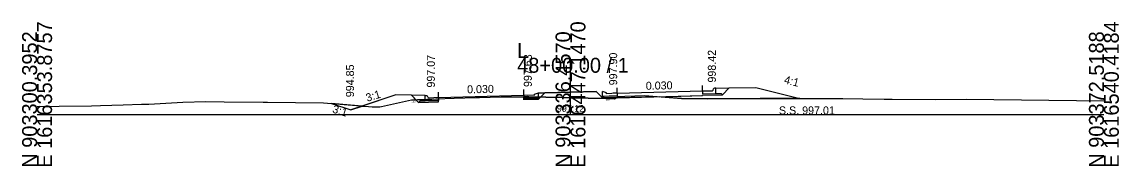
# Model space of a CAD drawing. Extents: x 1009 to 7438, y -1586 to 7964.
# Drawn here: x 4032.1 to 4237.7, y 5914 to 5941.1 of the extents above; entities that cross this region are included whole.
import ezdxf

# ---------------------------------------------------------------- set-up
doc = ezdxf.new("R2010")
doc.units = 0
for name, color, linetype in [('Exist Cross Section Cell', 7, 'Continuous'), ('Exist XS Center Line Elevation Label', 7, 'Continuous'), ('Exist XS Ground Line', 7, 'Continuous'), ('Prop XS Dump Level', 7, 'Continuous'), ('Prop XS Earthwork Shape', 7, 'Continuous'), ('Prop XS EOT Tick Mark', 7, 'Continuous'), ('Prop XS Finish Grade', 7, 'Continuous'), ('Prop XS Finish Grade CurbGutter', 7, 'Continuous'), ('Prop XS Finish Grade Earthwork', 7, 'Continuous'), ('Prop XS Finish Grade Pavement', 7, 'Continuous'), ('Prop XS Hydro Elevations', 7, 'Continuous'), ('Prop XS Pvmt Edge Slope', 7, 'Continuous'), ('Prop XS SE Text', 7, 'Continuous'), ('Prop XS Side Slope Text', 7, 'Continuous'), ('Prop XS SS Elevation Text', 7, 'Continuous'), ('Prop XS Subgrade CurbGutter', 7, 'Continuous'), ('Prop XS Subgrade Earthwork', 7, 'Continuous')]:
    doc.layers.add(name, color=color, linetype=linetype)

msp = doc.modelspace()

# ---------------------------------------------------------------- linework, layer by layer
at = {"layer": 'Exist Cross Section Cell'}
for p, q in [((4134.89, 5923.73), (4134.89, 5934.36)), ((4034.89, 5923.73), (4134.89, 5923.73)), ((4134.89, 5923.73), (4234.89, 5923.73))]:
    msp.add_line(p, q, dxfattribs=at)
at = {"layer": 'Exist XS Ground Line'}
for p, q in [((4054.49, 5925.67), (4055.82, 5925.69)), ((4055.82, 5925.69), (4062.23, 5926.02)), ((4062.23, 5926.02), (4066.55, 5926.19)), ((4066.55, 5926.19), (4069.96, 5926.13)), ((4069.96, 5926.13), (4077.27, 5926.06)), ((4077.27, 5926.06), (4078.08, 5926.06)), ((4078.08, 5926.06), (4088.56, 5925.9)), ((4088.56, 5925.9), (4096.31, 5925.26)), ((4099.45, 5925.23), (4105.06, 5926.45)), ((4105.06, 5926.45), (4105.51, 5926.47)), ((4105.51, 5926.47), (4106.2, 5926.51)), ((4106.2, 5926.51), (4113.11, 5926.76)), ((4113.11, 5926.76), (4117.14, 5926.89)), ((4117.14, 5926.89), (4117.85, 5926.91)), ((4117.85, 5926.91), (4121.84, 5927.04)), ((4121.84, 5927.04), (4126.39, 5927.03)), ((4126.39, 5927.03), (4127.11, 5927.02)), ((4127.11, 5927.02), (4130.26, 5926.96)), ((4130.26, 5926.96), (4133.33, 5926.89)), ((4133.33, 5926.89), (4134.89, 5926.85)), ((4134.89, 5926.85), (4141.52, 5926.71)), ((4141.52, 5926.71), (4143.16, 5926.64)), ((4143.16, 5926.64), (4143.89, 5927.1)), ((4143.89, 5927.1), (4145.1, 5927.15)), ((4145.1, 5927.15), (4148.81, 5927.27)), ((4148.81, 5927.27), (4155.7, 5926.72)), ((4155.7, 5926.72), (4160.55, 5926.64)), ((4160.55, 5926.64), (4170.48, 5926.72)), ((4170.48, 5926.72), (4173.76, 5926.72)), ((4173.76, 5926.72), (4178.21, 5926.74)), ((4178.21, 5926.74), (4184.49, 5926.73)), ((4184.49, 5926.73), (4185.94, 5926.71)), ((4185.94, 5926.71), (4189.71, 5926.66)), ((4189.71, 5926.66), (4193.68, 5926.6)), ((4193.68, 5926.6), (4195.21, 5926.59)), ((4195.21, 5926.59), (4203.37, 5926.54)), ((4203.37, 5926.54), (4209.14, 5926.57)), ((4209.14, 5926.57), (4234.89, 5926.28)), ((4034.89, 5925.24), (4039.03, 5925.3)), ((4039.03, 5925.3), (4045.1, 5925.32)), ((4045.1, 5925.32), (4046.76, 5925.38)), ((4046.76, 5925.38), (4051.05, 5925.51)), ((4051.05, 5925.51), (4054.49, 5925.67)), ((4096.31, 5925.26), (4097.71, 5925.15)), ((4097.71, 5925.15), (4099.13, 5925.16)), ((4099.13, 5925.16), (4099.45, 5925.23))]:
    msp.add_line(p, q, dxfattribs=at)
at = {"layer": 'Prop XS Dump Level'}
for p, q in [((4143.64, 5927.75), (4159.64, 5928.18)), ((4143.64, 5927.75), (4159.64, 5928.18)), ((4110.15, 5926.9), (4126.14, 5927.34)), ((4110.15, 5926.9), (4126.14, 5927.34))]:
    msp.add_line(p, q, dxfattribs=at)
at = {"layer": 'Prop XS Earthwork Shape'}
for points in [[(4129.24, 5926.98), (4130.07, 5927.8), (4139.73, 5928.02), (4140.89, 5926.86), (4143.6, 5926.92), (4143.16, 5926.64), (4141.52, 5926.71), (4134.89, 5926.85), (4133.33, 5926.89), (4130.26, 5926.96)], [(4164.66, 5928.7), (4169.64, 5928.8), (4177.89, 5926.74), (4173.76, 5926.72), (4170.48, 5926.72), (4160.55, 5926.64), (4155.7, 5926.72), (4151.6, 5927.05), (4159.64, 5927.27), (4159.64, 5927.35), (4163.39, 5927.43)], [(4090.1, 5925.78), (4093.69, 5924.58), (4095.85, 5925.3)], [(4105.06, 5927.34), (4102.15, 5927.4), (4095.85, 5925.3), (4096.31, 5925.26), (4097.71, 5925.15), (4099.13, 5925.16), (4099.45, 5925.23), (4105.06, 5926.45), (4105.51, 5926.47), (4105.9, 5926.5)], [(4106.2, 5926.51), (4107.65, 5926.56), (4107.65, 5926.27), (4106.65, 5926.25), (4106.4, 5926), (4105.9, 5926.5)], [(4110.15, 5926.07), (4110.15, 5926.32), (4107.65, 5926.27), (4106.65, 5926.25), (4106.4, 5926)], [(4107.65, 5926.56), (4110.15, 5926.65), (4110.15, 5926.32), (4107.65, 5926.27)], [(4126.14, 5926.82), (4127.64, 5926.85), (4128.64, 5926.87), (4128.89, 5926.87), (4128.89, 5926.98), (4127.11, 5927.02), (4126.39, 5927.03), (4126.14, 5927.03)], [(4126.14, 5926.82), (4127.64, 5926.85), (4128.64, 5926.87), (4128.89, 5926.62), (4126.14, 5926.57)], [(4128.64, 5926.87), (4128.89, 5926.62), (4129.24, 5926.98), (4128.89, 5926.98), (4128.89, 5926.87)], [(4143.64, 5926.92), (4143.64, 5926.95), (4143.89, 5927.1), (4145.1, 5927.15), (4148.81, 5927.27), (4151.6, 5927.05), (4143.64, 5926.83)]]:
    msp.add_lwpolyline(points, close=True, dxfattribs=at)
at = {"layer": 'Prop XS EOT Tick Mark'}
for p, q in [((4110.15, 5926.9), (4110.15, 5927.9)), ((4126.14, 5927.4), (4126.14, 5928.4)), ((4143.64, 5927.75), (4143.64, 5928.75)), ((4159.64, 5928.18), (4159.64, 5929.18))]:
    msp.add_line(p, q, dxfattribs=at)
at = {"layer": 'Prop XS Finish Grade'}
for p, q in [((4128.89, 5927.78), (4130.07, 5927.8)), ((4162.14, 5928.64), (4164.66, 5928.7)), ((4107.65, 5927.28), (4105.06, 5927.34))]:
    msp.add_line(p, q, dxfattribs=at)
at = {"layer": 'Prop XS Finish Grade CurbGutter'}
for p, q in [((4128.14, 5927.53), (4128.89, 5927.78)), ((4141.65, 5927.8), (4140.9, 5928.05)), ((4141.65, 5927.63), (4141.65, 5927.8)), ((4143.64, 5927.75), (4141.65, 5927.63)), ((4143.64, 5927.75), (4142.89, 5927.7)), ((4159.64, 5928.18), (4161.39, 5928.15)), ((4161.39, 5928.15), (4161.51, 5928.17)), ((4161.51, 5928.17), (4161.61, 5928.26)), ((4161.61, 5928.26), (4161.67, 5928.51)), ((4161.67, 5928.51), (4161.76, 5928.6)), ((4161.89, 5928.64), (4161.76, 5928.6)), ((4162.14, 5928.64), (4161.89, 5928.64)), ((4107.65, 5927.28), (4107.9, 5927.28)), ((4107.9, 5927.28), (4108.02, 5927.25)), ((4108.11, 5927.16), (4108.02, 5927.25)), ((4108.18, 5926.91), (4108.11, 5927.16)), ((4108.27, 5926.82), (4108.18, 5926.91)), ((4108.4, 5926.8), (4108.27, 5926.82)), ((4110.15, 5926.9), (4108.4, 5926.8)), ((4126.14, 5927.4), (4126.89, 5927.38)), ((4126.14, 5927.4), (4128.14, 5927.36)), ((4128.14, 5927.36), (4128.14, 5927.53))]:
    msp.add_line(p, q, dxfattribs=at)
at = {"layer": 'Prop XS Finish Grade Earthwork'}
for p, q in [((4139.73, 5928.02), (4130.07, 5927.8)), ((4164.66, 5928.7), (4169.64, 5928.8)), ((4169.64, 5928.8), (4177.89, 5926.74)), ((4090.1, 5925.78), (4093.69, 5924.58)), ((4102.15, 5927.4), (4093.69, 5924.58)), ((4105.06, 5927.34), (4102.15, 5927.4))]:
    msp.add_line(p, q, dxfattribs=at)
at = {"layer": 'Prop XS Finish Grade Pavement'}
for p, q in [((4143.64, 5927.75), (4159.64, 5928.18)), ((4110.15, 5926.9), (4126.14, 5927.34))]:
    msp.add_line(p, q, dxfattribs=at)
at = {"layer": 'Prop XS Pvmt Edge Slope'}
for p, q in [((4106.65, 5926.25), (4106.4, 5926)), ((4107.65, 5926.27), (4106.65, 5926.25)), ((4127.64, 5926.85), (4128.64, 5926.87)), ((4127.64, 5926.85), (4128.89, 5926.87)), ((4128.64, 5926.87), (4128.89, 5926.62)), ((4141.14, 5927.12), (4140.89, 5926.86)), ((4142.14, 5927.14), (4140.9, 5927.11)), ((4162.14, 5927.65), (4163.14, 5927.67)), ((4163.14, 5927.67), (4163.39, 5927.43))]:
    msp.add_line(p, q, dxfattribs=at)
at = {"layer": 'Prop XS Subgrade CurbGutter'}
for p, q in [((4128.89, 5926.87), (4128.89, 5927.78)), ((4140.9, 5927.11), (4140.9, 5928.05)), ((4143.64, 5927.75), (4143.64, 5927.17)), ((4159.64, 5928.18), (4159.64, 5927.6)), ((4162.14, 5927.65), (4162.14, 5928.64)), ((4107.65, 5926.27), (4107.65, 5927.28)), ((4110.15, 5926.32), (4107.65, 5926.27)), ((4110.15, 5926.9), (4110.15, 5926.32)), ((4126.14, 5927.4), (4126.14, 5926.82)), ((4126.14, 5926.82), (4127.64, 5926.85)), ((4143.64, 5927.17), (4142.14, 5927.14)), ((4159.64, 5927.6), (4162.14, 5927.65))]:
    msp.add_line(p, q, dxfattribs=at)
at = {"layer": 'Prop XS Subgrade Earthwork'}
for p, q in [((4128.89, 5926.62), (4130.07, 5927.8)), ((4140.89, 5926.86), (4139.73, 5928.02)), ((4163.39, 5927.43), (4164.66, 5928.7)), ((4106.4, 5926), (4105.06, 5927.34)), ((4110.15, 5926.07), (4106.4, 5926)), ((4110.15, 5926.07), (4110.15, 5926.65)), ((4126.14, 5926.48), (4126.14, 5927.03)), ((4126.14, 5926.57), (4128.89, 5926.62)), ((4126.14, 5926.48), (4126.14, 5926.57)), ((4143.64, 5926.92), (4140.89, 5926.86)), ((4143.64, 5926.83), (4159.64, 5927.27)), ((4143.64, 5926.83), (4143.64, 5926.95)), ((4143.64, 5926.83), (4143.64, 5926.95)), ((4143.64, 5926.83), (4143.64, 5926.92)), ((4159.64, 5927.35), (4163.39, 5927.43)), ((4159.64, 5927.27), (4159.64, 5927.35))]:
    msp.add_line(p, q, dxfattribs=at)

# ---------------------------------------------------------------- texts
at = {"layer": 'Exist Cross Section Cell'}
for s, p in [('E 1616353.8757', (4037.69, 5913.73)), ('E 1616447.1470', (4137.69, 5913.73)), ('E 1616540.4184', (4237.69, 5913.73)), ('N 903300.3952', (4034.89, 5913.73)), ('N 903336.4570', (4134.89, 5913.73)), ('N 903372.5188', (4234.89, 5913.73))]:
    msp.add_text(s, height=2.8, rotation=90, dxfattribs=at).set_placement(p)
for s, p in [('L', (4124.89, 5934.36)), ('48+00.00 / 1', (4124.89, 5931.56))]:
    msp.add_text(s, height=2.8, dxfattribs=at).set_placement(p)
at = {"layer": 'Exist XS Center Line Elevation Label'}
msp.add_text('997.12', height=1.25, dxfattribs=at).set_placement((4132.34, 5924.23))
at = {"layer": 'Prop XS Dump Level'}
for p in [(4105.07, 5925.97), (4141.52, 5926.41), (4141.52, 5926.41), (4141.52, 5926.41)]:
    msp.add_text('Eop', height=0.3, dxfattribs=at).set_placement(p)
at = {"layer": 'Prop XS Hydro Elevations'}
for s, p in [('997.07', (4109.46, 5928.78)), ('997.63', (4127.64, 5928.88)), ('997.90', (4143.64, 5929.2)), ('998.42', (4162.14, 5929.72)), ('994.85', (4094.3, 5926.97))]:
    msp.add_text(s, height=1.5, rotation=90, dxfattribs=at).set_placement(p)
at = {"layer": 'Prop XS SE Text'}
for p in [(4149.02, 5928.36), (4115.52, 5927.69)]:
    msp.add_text('0.030', height=1.5, rotation=1.1458, dxfattribs=at).set_placement(p)
at = {"layer": 'Prop XS Side Slope Text'}
for s, rotation, p in [('4:1', 345.9638, (4174.83, 5929.59)), ('3:1', 16.9342, (4096.78, 5926.1)), ('3:1', 343.0658, (4090.14, 5924.11))]:
    msp.add_text(s, height=1.5, rotation=rotation, dxfattribs=at).set_placement(p)
at = {"layer": 'Prop XS SS Elevation Text'}
msp.add_text('S.S. 997.01', height=1.5, dxfattribs=at).set_placement((4173.97, 5923.74))

doc.saveas('drawing.dxf')
